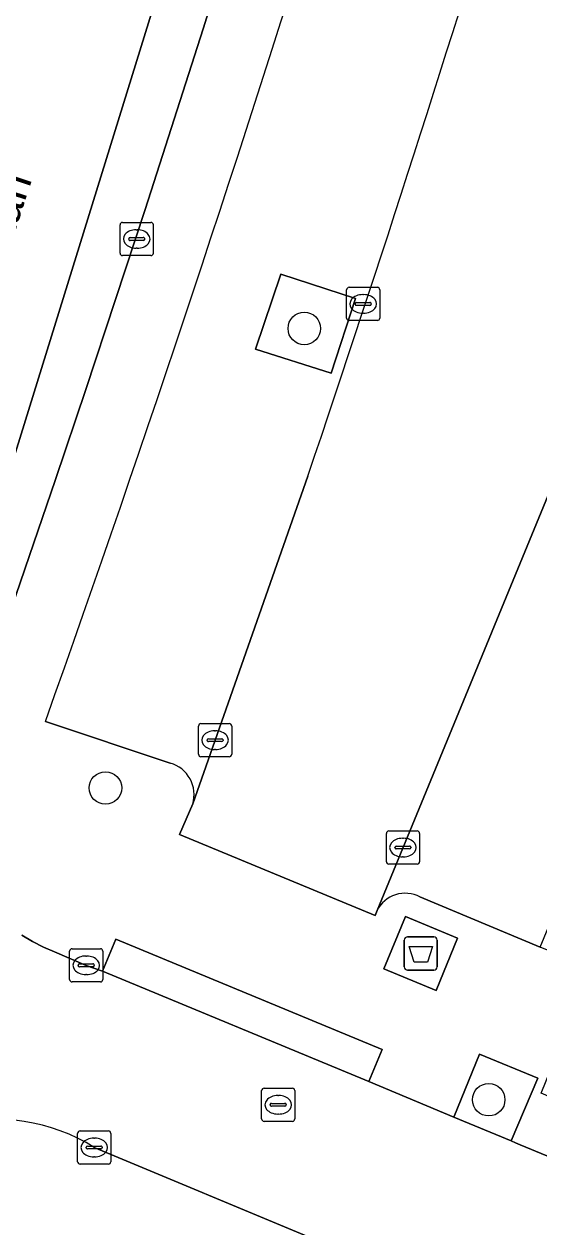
# Model space of a CAD drawing. Extents: x 162803 to 163818, y 381639 to 382475.
# Drawn here: x 163477.02 to 163492.52, y 382042.09 to 382078.32 of the extents above; entities that cross this region are included whole.
import ezdxf

# ---------------------------------------------------------------- set-up
doc = ezdxf.new("R2010")
doc.units = 0
for name, color, linetype in [('IMGEO_Afval_apart_plaats', 7, 'Continuous'), ('IMGEO_Boom', 7, 'Continuous'), ('IMGEO_Groenvoorziening', 7, 'Continuous'), ('IMGEO_Kolk', 7, 'Continuous'), ('IMGEO_Openbare_ruimte_label', 7, 'Continuous'), ('IMGEO_Parkeervlak_gesloten', 7, 'Continuous'), ('IMGEO_Parkeervlak_open', 7, 'Continuous'), ('IMGEO_Rijbaan_lokaal_gesloten', 7, 'Continuous'), ('IMGEO_Rijbaan_lokaal_open', 7, 'Continuous'), ('IMGEO_Rioolput', 7, 'Continuous'), ('IMGEO_Verkeerseiland_groen', 7, 'Continuous'), ('IMGEO_Voetpad_gesloten', 7, 'Continuous'), ('IMGEO_Voetpad_open', 7, 'Continuous')]:
    doc.layers.add(name, color=color, linetype=linetype)

msp = doc.modelspace()

# ---------------------------------------------------------------- linework, layer by layer
at = {"layer": 'IMGEO_Afval_apart_plaats'}
for p, q in [((163488.467, 382049.928), (163488.467, 382050.728)), ((163488.467, 382050.728), (163488.467, 382049.928)), ((163488.567, 382050.828), (163489.357, 382050.828)), ((163489.357, 382050.828), (163488.567, 382050.828)), ((163489.457, 382050.728), (163489.457, 382049.928)), ((163489.457, 382049.928), (163489.457, 382050.728)), ((163489.357, 382049.828), (163488.567, 382049.828)), ((163488.567, 382049.828), (163489.357, 382049.828))]:
    msp.add_line(p, q, dxfattribs=at)
msp.add_lwpolyline([(163488.61, 382050.542), (163489.314, 382050.542), (163489.165, 382050.072), (163488.759, 382050.072), (163488.61, 382050.542)], dxfattribs=at)
for centre, start, end in [((163488.567, 382050.728), 90, 180), ((163488.567, 382050.728), 90, 180), ((163489.357, 382050.728), 0, 90), ((163489.357, 382050.728), 360, 90), ((163488.567, 382049.928), 180, 270), ((163488.567, 382049.928), 180, 270), ((163489.357, 382049.928), 270, 0), ((163489.357, 382049.928), 270, 0)]:
    msp.add_arc(centre, 0.1, start, end, dxfattribs=at)
at = {"layer": 'IMGEO_Boom'}
for centre in [(163485.454, 382069.156), (163479.466, 382055.314), (163491.009, 382045.924)]:
    msp.add_circle(centre, 0.489, dxfattribs=at)
at = {"layer": 'IMGEO_Groenvoorziening'}
msp.add_lwpolyline([(163491.689, 382044.681), (163492.483, 382046.578), (163490.734, 382047.301), (163489.956, 382045.401)], close=True, dxfattribs=at)
at = {"layer": 'IMGEO_Kolk'}
for p, q in [((163479.907, 382071.425), (163479.907, 382072.277)), ((163479.982, 382072.351), (163480.834, 382072.351)), ((163480.908, 382072.277), (163480.908, 382071.425)), ((163480.395, 382072.131), (163480.42, 382072.131)), ((163480.166, 382071.845), (163480.166, 382071.857)), ((163480.604, 382071.808), (163480.206, 382071.808)), ((163480.209, 382071.894), (163480.607, 382071.894)), ((163480.418, 382071.571), (163480.393, 382071.571)), ((163480.65, 382071.857), (163480.65, 382071.845)), ((163480.834, 382071.351), (163479.982, 382071.351)), ((163486.728, 382069.469), (163486.728, 382070.321)), ((163486.803, 382070.395), (163487.655, 382070.395)), ((163487.216, 382070.175), (163487.241, 382070.175)), ((163487.729, 382070.321), (163487.729, 382069.469)), ((163486.987, 382069.889), (163486.987, 382069.901)), ((163487.425, 382069.852), (163487.027, 382069.852)), ((163487.03, 382069.938), (163487.428, 382069.938)), ((163487.471, 382069.901), (163487.471, 382069.889)), ((163487.655, 382069.395), (163486.803, 382069.395)), ((163487.239, 382069.615), (163487.214, 382069.615)), ((163482.267, 382056.329), (163482.267, 382057.181)), ((163482.342, 382057.255), (163483.194, 382057.255)), ((163483.268, 382057.181), (163483.268, 382056.329)), ((163482.526, 382056.749), (163482.526, 382056.761)), ((163482.964, 382056.712), (163482.566, 382056.712)), ((163482.569, 382056.798), (163482.967, 382056.798)), ((163482.755, 382057.035), (163482.78, 382057.035)), ((163483.01, 382056.761), (163483.01, 382056.749)), ((163482.778, 382056.475), (163482.753, 382056.475)), ((163483.194, 382056.255), (163482.342, 382056.255)), ((163487.925, 382053.094), (163487.925, 382053.946)), ((163488, 382054.02), (163488.852, 382054.02)), ((163488.413, 382053.8), (163488.438, 382053.8)), ((163488.926, 382053.946), (163488.926, 382053.094)), ((163488.184, 382053.514), (163488.184, 382053.526)), ((163488.622, 382053.477), (163488.224, 382053.477)), ((163488.227, 382053.563), (163488.625, 382053.563)), ((163488.668, 382053.526), (163488.668, 382053.514)), ((163488.436, 382053.24), (163488.411, 382053.24)), ((163488.852, 382053.02), (163488, 382053.02)), ((163478.387, 382049.547), (163478.387, 382050.399)), ((163478.462, 382050.473), (163479.314, 382050.473)), ((163478.875, 382050.253), (163478.9, 382050.253)), ((163479.388, 382050.399), (163479.388, 382049.547)), ((163478.646, 382049.967), (163478.646, 382049.979)), ((163479.084, 382049.93), (163478.686, 382049.93)), ((163478.689, 382050.016), (163479.087, 382050.016)), ((163479.13, 382049.979), (163479.13, 382049.967)), ((163479.314, 382049.473), (163478.462, 382049.473)), ((163478.898, 382049.693), (163478.873, 382049.693)), ((163478.628, 382044.058), (163478.628, 382044.91)), ((163478.703, 382044.984), (163479.555, 382044.984)), ((163479.116, 382044.764), (163479.141, 382044.764)), ((163479.629, 382044.91), (163479.629, 382044.058)), ((163478.887, 382044.478), (163478.887, 382044.49)), ((163479.325, 382044.441), (163478.927, 382044.441)), ((163478.93, 382044.527), (163479.328, 382044.527)), ((163479.371, 382044.49), (163479.371, 382044.478)), ((163479.139, 382044.204), (163479.114, 382044.204)), ((163479.555, 382043.984), (163478.703, 382043.984))]:
    msp.add_line(p, q, dxfattribs=at)
for points in [[(163479.907, 382071.425), (163479.907, 382072.277)], [(163479.982, 382072.351), (163480.834, 382072.351)], [(163480.908, 382072.277), (163480.908, 382071.425)], [(163480.834, 382071.351), (163479.982, 382071.351)], [(163486.728, 382069.469), (163486.728, 382070.321)], [(163486.803, 382070.395), (163487.655, 382070.395)], [(163487.729, 382070.321), (163487.729, 382069.469)], [(163487.655, 382069.395), (163486.803, 382069.395)], [(163482.267, 382056.329), (163482.267, 382057.181)], [(163482.342, 382057.255), (163483.194, 382057.255)], [(163483.268, 382057.181), (163483.268, 382056.329)], [(163483.194, 382056.255), (163482.342, 382056.255)], [(163487.925, 382053.094), (163487.925, 382053.946)], [(163488, 382054.02), (163488.852, 382054.02)], [(163488.926, 382053.946), (163488.926, 382053.094)], [(163488.852, 382053.02), (163488, 382053.02)], [(163478.387, 382049.547), (163478.387, 382050.399)], [(163478.462, 382050.473), (163479.314, 382050.473)], [(163479.388, 382050.399), (163479.388, 382049.547)], [(163479.314, 382049.473), (163478.462, 382049.473)], [(163478.628, 382044.058), (163478.628, 382044.91)], [(163478.703, 382044.984), (163479.555, 382044.984)], [(163479.629, 382044.91), (163479.629, 382044.058)], [(163479.555, 382043.984), (163478.703, 382043.984)]]:
    msp.add_lwpolyline(points, dxfattribs=at)
for centre, radius, start, end in [((163479.984, 382072.275), 0.0765, 91.552, 178.448), ((163479.984, 382072.275), 0.0765, 91.552, 178.448), ((163480.832, 382072.275), 0.0765, 1.552, 88.448), ((163480.832, 382072.275), 0.0765, 1.552, 88.448), ((163480.206, 382071.854), 0.0403, 85.8775, 175.7526), ((163480.203, 382071.844), 0.0366, 178.938, 274.7102), ((163480.607, 382071.851), 0.043, 264.8664, 352.4533), ((163480.611, 382071.856), 0.0386, 1.7309, 96.639), ((163479.984, 382071.427), 0.0765, 181.552, 268.448), ((163479.984, 382071.427), 0.0765, 181.552, 268.448), ((163480.832, 382071.427), 0.0765, 271.552, 358.448), ((163480.832, 382071.427), 0.0765, 271.552, 358.448), ((163486.805, 382070.319), 0.0765, 91.552, 178.448), ((163486.805, 382070.319), 0.0765, 91.552, 178.448), ((163487.653, 382070.319), 0.0765, 1.552, 88.448), ((163487.653, 382070.319), 0.0765, 1.552, 88.448), ((163487.027, 382069.898), 0.0403, 85.8775, 175.7526), ((163487.024, 382069.888), 0.0366, 178.938, 274.7102), ((163487.428, 382069.895), 0.043, 264.8664, 352.4533), ((163487.432, 382069.9), 0.0386, 1.7309, 96.639), ((163486.805, 382069.471), 0.0765, 181.552, 268.448), ((163486.805, 382069.471), 0.0765, 181.552, 268.448), ((163487.653, 382069.471), 0.0765, 271.552, 358.448), ((163487.653, 382069.471), 0.0765, 271.552, 358.448), ((163482.344, 382057.179), 0.0765, 91.552, 178.448), ((163482.344, 382057.179), 0.0765, 91.552, 178.448), ((163483.192, 382057.179), 0.0765, 1.552, 88.448), ((163483.192, 382057.179), 0.0765, 1.552, 88.448), ((163482.566, 382056.758), 0.0403, 85.8775, 175.7526), ((163482.563, 382056.748), 0.0366, 178.938, 274.7102), ((163482.967, 382056.755), 0.043, 264.8664, 352.4533), ((163482.971, 382056.76), 0.0386, 1.7309, 96.639), ((163482.344, 382056.331), 0.0765, 181.552, 268.448), ((163482.344, 382056.331), 0.0765, 181.552, 268.448), ((163483.192, 382056.331), 0.0765, 271.552, 358.448), ((163483.192, 382056.331), 0.0765, 271.552, 358.448), ((163488.002, 382053.944), 0.0765, 91.552, 178.448), ((163488.002, 382053.944), 0.0765, 91.552, 178.448), ((163488.85, 382053.944), 0.0765, 1.552, 88.448), ((163488.85, 382053.944), 0.0765, 1.552, 88.448), ((163488.224, 382053.523), 0.0403, 85.8775, 175.7526), ((163488.221, 382053.513), 0.0366, 178.938, 274.7102), ((163488.625, 382053.52), 0.043, 264.8664, 352.4533), ((163488.629, 382053.525), 0.0386, 1.7309, 96.639), ((163488.002, 382053.096), 0.0765, 181.552, 268.448), ((163488.002, 382053.096), 0.0765, 181.552, 268.448), ((163488.85, 382053.096), 0.0765, 271.552, 358.448), ((163488.85, 382053.096), 0.0765, 271.552, 358.448), ((163478.464, 382050.397), 0.0765, 91.552, 178.448), ((163478.464, 382050.397), 0.0765, 91.552, 178.448), ((163479.312, 382050.397), 0.0765, 1.552, 88.448), ((163479.312, 382050.397), 0.0765, 1.552, 88.448), ((163478.686, 382049.976), 0.0403, 85.8775, 175.7526), ((163478.683, 382049.966), 0.0366, 178.938, 274.7102), ((163479.087, 382049.973), 0.043, 264.8664, 352.4533), ((163479.091, 382049.978), 0.0386, 1.7309, 96.639), ((163478.464, 382049.549), 0.0765, 181.552, 268.448), ((163478.464, 382049.549), 0.0765, 181.552, 268.448), ((163479.312, 382049.549), 0.0765, 271.552, 358.448), ((163479.312, 382049.549), 0.0765, 271.552, 358.448), ((163478.705, 382044.908), 0.0765, 91.552, 178.448), ((163478.705, 382044.908), 0.0765, 91.552, 178.448), ((163479.553, 382044.908), 0.0765, 1.552, 88.448), ((163479.553, 382044.908), 0.0765, 1.552, 88.448), ((163478.927, 382044.487), 0.0403, 85.8775, 175.7526), ((163478.924, 382044.477), 0.0366, 178.938, 274.7102), ((163479.328, 382044.484), 0.043, 264.8664, 352.4533), ((163479.332, 382044.489), 0.0386, 1.7309, 96.639), ((163478.705, 382044.06), 0.0765, 181.552, 268.448), ((163478.705, 382044.06), 0.0765, 181.552, 268.448), ((163479.553, 382044.06), 0.0765, 271.552, 358.448), ((163479.553, 382044.06), 0.0765, 271.552, 358.448)]:
    msp.add_arc(centre, radius, start, end, dxfattribs=at)
for centre, major_axis, ratio, start_param, end_param in [((163480.394, 382071.851), (-0.387, 0.002), 0.722429, 4.712389, 7.853982), ((163480.419, 382071.851), (-0.39, 0.002), 0.717154, 1.570796, 4.712389), ((163487.215, 382069.895), (-0.387, 0.002), 0.722429, 4.712389, 7.853982), ((163487.24, 382069.895), (-0.39, 0.002), 0.717154, 1.570796, 4.712389), ((163482.754, 382056.755), (-0.387, 0.002), 0.722429, 4.712389, 7.853982), ((163482.779, 382056.755), (-0.39, 0.002), 0.717154, 1.570796, 4.712389), ((163488.412, 382053.52), (-0.387, 0.002), 0.722429, 4.712389, 7.853982), ((163488.437, 382053.52), (-0.39, 0.002), 0.717154, 1.570796, 4.712389), ((163478.874, 382049.973), (-0.387, 0.002), 0.722429, 4.712389, 7.853982), ((163478.899, 382049.973), (-0.39, 0.002), 0.717154, 1.570796, 4.712389), ((163479.115, 382044.484), (-0.387, 0.002), 0.722429, 4.712389, 7.853982), ((163479.14, 382044.484), (-0.39, 0.002), 0.717154, 1.570796, 4.712389)]:
    msp.add_ellipse(centre, major_axis=major_axis, ratio=ratio, start_param=start_param, end_param=end_param, dxfattribs=at)
at = {"layer": 'IMGEO_Parkeervlak_gesloten'}
msp.add_lwpolyline([(163486.999, 382070.063), (163486.261, 382067.804), (163483.989, 382068.532), (163484.744, 382070.791)], close=True, dxfattribs=at)
for points in [[(163482.094, 382054.832), (163485.56, 382064.702)], [(163477.658, 382057.32), (163481.418, 382056.065)]]:
    msp.add_lwpolyline(points, dxfattribs=at)
for centre, radius, start, end in [((162848.638, 382280.827), 667.549, 340.438548, 345.135307), ((162876.365, 382271.018), 643.183, 341.290322, 343.112101), ((163481.148, 382055.115), 0.987, 343.3129, 74.1551)]:
    msp.add_arc(centre, radius, start, end, dxfattribs=at)
at = {"layer": 'IMGEO_Parkeervlak_open'}
for points in [[(163505.414, 382107.699), (163500, 382085.381), (163497.87, 382076.6), (163497.236, 382074.853), (163494.555, 382068.399), (163487.644, 382051.623)], [(163488.937, 382052.036), (163492.558, 382050.517), (163498.974, 382066.014), (163502.402, 382074.034), (163509.556, 382103.673)]]:
    msp.add_lwpolyline(points, dxfattribs=at)
msp.add_arc((163488.495, 382051.189), 0.955, 62.4372, 152.991, dxfattribs=at)
at = {"layer": 'IMGEO_Rijbaan_lokaal_gesloten'}
for points in [[(163518.277, 382211.062), (163518.16, 382211.245), (163524.848, 382238.45), (163525.218, 382240.21), (163529.338, 382256.343), (163529.634, 382257.552), (163530.338, 382260.39), (163528.706, 382260.766), (163526.46, 382251.061), (163524.776, 382244.371), (163523.364, 382238.62), (163512.256, 382193.448), (163501.707, 382150.226), (163499.769, 382142.519), (163496.345, 382129.936), (163493.27, 382120.04), (163491.083, 382113.477), (163485.511, 382093.716), (163476.268, 382063.863)], [(163476.268, 382063.863), (163485.511, 382093.716), (163491.083, 382113.477), (163493.27, 382120.04), (163496.345, 382129.936), (163499.769, 382142.519), (163501.707, 382150.226), (163512.256, 382193.448)], [(163476.109, 382059.201), (163477.04, 382061.901), (163477.961, 382064.605), (163478.871, 382067.314), (163479.77, 382070.025), (163480.659, 382072.74), (163481.537, 382075.459), (163482.405, 382078.181), (163483.262, 382080.907)]]:
    msp.add_lwpolyline(points, dxfattribs=at)
at = {"layer": 'IMGEO_Rijbaan_lokaal_open'}
for points in [[(163485.56, 382064.702), (163482.094, 382054.832), (163481.694, 382053.916), (163487.584, 382051.478), (163487.644, 382051.623), (163494.555, 382068.399), (163497.236, 382074.853), (163497.87, 382076.6), (163500, 382085.381), (163505.414, 382107.699), (163500, 382108.994), (163498.871, 382109.264)], [(163500, 382041.228), (163493.56, 382043.9), (163491.957, 382044.565), (163491.816, 382044.623), (163491.689, 382044.681), (163489.956, 382045.401), (163487.401, 382046.476), (163487.273, 382046.519), (163479.378, 382049.795), (163478.884, 382049.972), (163477.932, 382050.379), (163477.601, 382050.518), (163477.272, 382050.686), (163476.949, 382050.885)], [(163479.129, 382044.485), (163485.824, 382041.694), (163490.363, 382039.778), (163493.056, 382038.686), (163493.174, 382039.009), (163514.102, 382030.501), (163515.539, 382029.843), (163516.295, 382029.533), (163518.042, 382033.744), (163500, 382041.228)]]:
    msp.add_lwpolyline(points, dxfattribs=at)
for centre, radius, start, end in [((162876.365, 382271.018), 643.183, 341.290322, 343.112101), ((163476.185, 382039.794), 5.539, 57.8884, 151.9162)]:
    msp.add_arc(centre, radius, start, end, dxfattribs=at)
at = {"layer": 'IMGEO_Rioolput'}
for p, q in [((163484.169, 382045.346), (163484.169, 382046.198)), ((163484.244, 382046.272), (163485.096, 382046.272)), ((163485.17, 382046.198), (163485.17, 382045.346)), ((163484.471, 382045.815), (163484.869, 382045.815)), ((163484.657, 382046.052), (163484.682, 382046.052)), ((163484.428, 382045.766), (163484.428, 382045.778)), ((163484.866, 382045.729), (163484.468, 382045.729)), ((163484.68, 382045.492), (163484.655, 382045.492)), ((163484.912, 382045.778), (163484.912, 382045.766)), ((163485.096, 382045.272), (163484.244, 382045.272))]:
    msp.add_line(p, q, dxfattribs=at)
for points in [[(163484.169, 382045.346), (163484.169, 382046.198)], [(163484.244, 382046.272), (163485.096, 382046.272)], [(163485.17, 382046.198), (163485.17, 382045.346)], [(163485.096, 382045.272), (163484.244, 382045.272)]]:
    msp.add_lwpolyline(points, dxfattribs=at)
for centre, radius, start, end in [((163484.246, 382046.196), 0.0765, 91.552, 178.448), ((163484.246, 382046.196), 0.0765, 91.552, 178.448), ((163485.094, 382046.196), 0.0765, 1.552, 88.448), ((163485.094, 382046.196), 0.0765, 1.552, 88.448), ((163484.468, 382045.775), 0.0403, 85.8775, 175.7526), ((163484.873, 382045.777), 0.0386, 1.7309, 96.639), ((163484.465, 382045.765), 0.0366, 178.938, 274.7102), ((163484.869, 382045.772), 0.043, 264.8664, 352.4533), ((163484.246, 382045.348), 0.0765, 181.552, 268.448), ((163484.246, 382045.348), 0.0765, 181.552, 268.448), ((163485.094, 382045.348), 0.0765, 271.552, 358.448), ((163485.094, 382045.348), 0.0765, 271.552, 358.448)]:
    msp.add_arc(centre, radius, start, end, dxfattribs=at)
for centre, major_axis, ratio, start_param, end_param in [((163484.656, 382045.772), (-0.387, 0.002), 0.722429, 4.712389, 7.853982), ((163484.681, 382045.772), (-0.39, 0.002), 0.717154, 1.570796, 4.712389)]:
    msp.add_ellipse(centre, major_axis=major_axis, ratio=ratio, start_param=start_param, end_param=end_param, dxfattribs=at)
at = {"layer": 'IMGEO_Verkeerseiland_groen'}
msp.add_lwpolyline([(163486.999, 382070.063), (163484.744, 382070.791), (163483.989, 382068.532), (163486.261, 382067.804)], close=True, dxfattribs=at)
at = {"layer": 'IMGEO_Voetpad_gesloten'}
msp.add_lwpolyline([(163490.073, 382050.788), (163488.502, 382051.439), (163487.852, 382049.868), (163489.422, 382049.218)], close=True, dxfattribs=at)
at = {"layer": 'IMGEO_Voetpad_open'}
for points in [[(163491.288, 382108.493), (163491.241, 382108.337), (163490.492, 382105.581), (163489.731, 382102.827), (163488.96, 382100.077), (163488.178, 382097.329), (163487.386, 382094.584), (163486.582, 382091.842), (163485.768, 382089.104), (163484.943, 382086.368), (163484.108, 382083.636), (163483.262, 382080.907), (163482.405, 382078.181), (163481.537, 382075.459), (163480.659, 382072.74), (163479.77, 382070.025), (163478.871, 382067.314), (163477.961, 382064.605), (163477.04, 382061.901), (163476.109, 382059.201)], [(163481.418, 382056.065), (163477.658, 382057.32)], [(163481.694, 382053.916), (163482.094, 382054.832)], [(163487.644, 382051.623), (163487.584, 382051.478), (163481.694, 382053.916)], [(163476.949, 382050.885), (163477.272, 382050.686), (163477.601, 382050.518), (163477.932, 382050.379), (163478.884, 382049.972), (163479.378, 382049.795), (163479.776, 382050.756), (163487.799, 382047.437), (163487.401, 382046.476), (163489.956, 382045.401), (163490.734, 382047.301), (163492.483, 382046.578), (163491.689, 382044.681), (163491.816, 382044.623), (163491.957, 382044.565), (163493.56, 382043.9), (163494.184, 382045.426), (163492.588, 382046.123), (163494.113, 382049.887), (163492.558, 382050.517), (163488.937, 382052.036)], [(163484.005, 382037.789), (163485.824, 382041.694), (163479.129, 382044.485)]]:
    msp.add_lwpolyline(points, dxfattribs=at)
for points in [[(163488.502, 382051.439), (163490.073, 382050.788), (163489.422, 382049.218), (163487.852, 382049.868)], [(163479.378, 382049.795), (163487.273, 382046.519), (163487.401, 382046.476), (163487.799, 382047.437), (163479.776, 382050.756)]]:
    msp.add_lwpolyline(points, close=True, dxfattribs=at)
for centre, radius, start, end in [((162848.638, 382280.827), 667.549, 340.438548, 345.135307), ((163481.148, 382055.115), 0.987, 343.3129, 74.1551), ((163488.495, 382051.189), 0.955, 62.4372, 152.991), ((163476.185, 382039.794), 5.539, 57.8884, 151.9162)]:
    msp.add_arc(centre, radius, start, end, dxfattribs=at)

# ---------------------------------------------------------------- texts
at = {"layer": 'IMGEO_Openbare_ruimte_label'}
msp.add_text('St Petrus Canisiuslaan', height=1, rotation=71.7643, dxfattribs=at).set_placement((163473.031, 382060.807))

doc.saveas('drawing.dxf')
